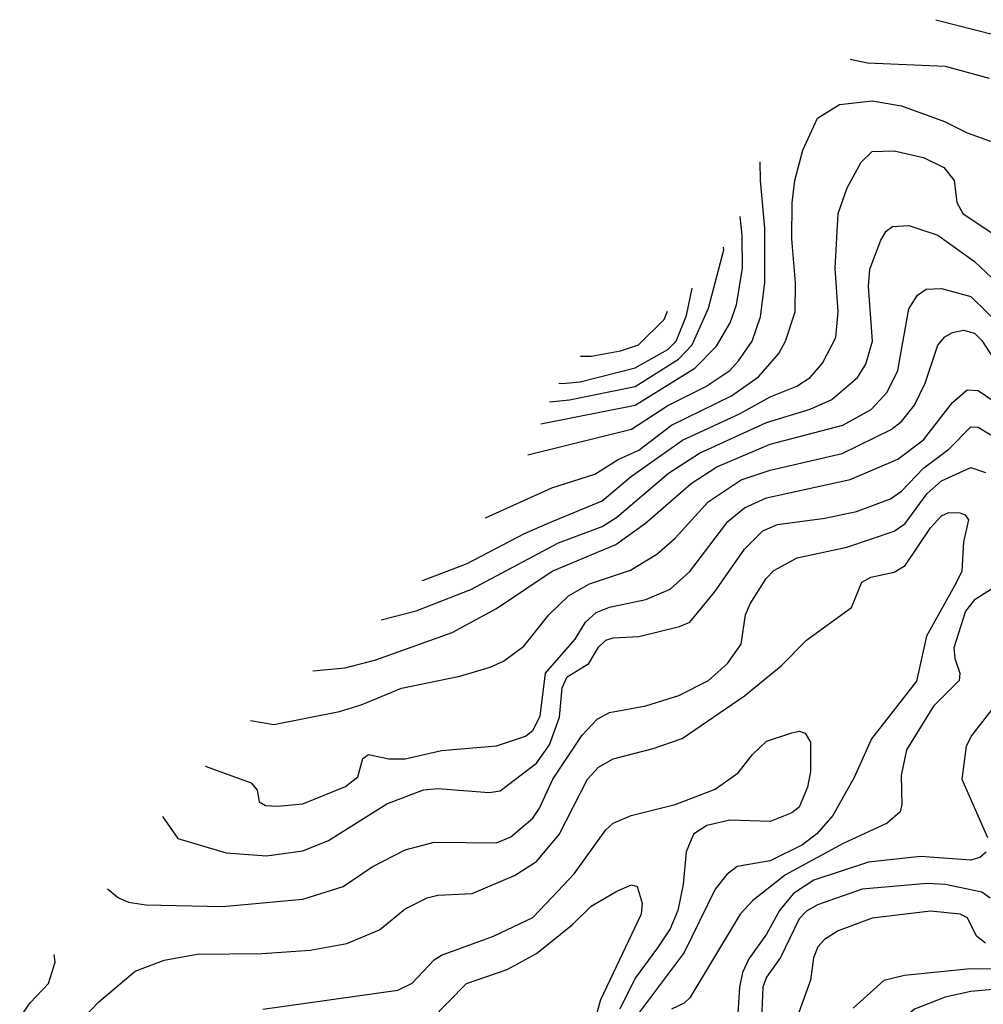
# Model space of a CAD drawing. Extents: x 997028 to 1115134, y 536408 to 618974.
# Tile 316 of 473: x 1024549 to 1027189, y 608388 to 611086. Entities that reach past the tile are written whole.
import ezdxf

# ---------------------------------------------------------------- set-up
doc = ezdxf.new("R2010")
doc.units = 0

msp = doc.modelspace()

# ---------------------------------------------------------------- linework, layer by layer
at = {"layer": '0CON10XD'}
for points in [[(1027059, 611085.9), (1027275, 611030.8)], [(1026824.7, 610978.1), (1026872.4, 610967.6), (1027085, 610958.2), (1027205, 610926)], [(1025825.4, 609721.1), (1026006.8, 609803.2), (1026125, 609841), (1026188.9, 609881.1), (1026245, 609906.6), (1026335, 609975.1), (1026499.7, 610055), (1026573, 610107), (1026628.7, 610171.3), (1026647.4, 610205), (1026674.2, 610285), (1026674.8, 610365), (1026664.4, 610485.6), (1026665.7, 610584.3), (1026673.2, 610645), (1026695, 610728.8), (1026735, 610815.8), (1026795, 610853.9), (1026885, 610863.7), (1026965, 610850), (1027083.1, 610806.9), (1027145, 610775.5), (1027219.3, 610749.3)], [(1025650.6, 609548.8), (1025655, 609549.8), (1025775, 609595.6), (1025931.8, 609678.2), (1026001.6, 609708.4), (1026145, 609767.6), (1026224.9, 609835.1), (1026365, 609933.7), (1026523, 610007), (1026605, 610052), (1026678.2, 610081.8), (1026714.6, 610105), (1026748.2, 610145), (1026785.3, 610214.7), (1026791.8, 610285), (1026783.1, 610405), (1026791.8, 610555), (1026815.9, 610625), (1026854.8, 610695.2), (1026885, 610724.6), (1026945, 610726.5), (1027025, 610707.9), (1027080.8, 610680.8), (1027109.3, 610645), (1027116.8, 610585), (1027133.1, 610555), (1027255, 610473.2)], [(1025941.5, 609893.9), (1025945, 609894.2), (1026225, 609963.8), (1026325, 610029.1), (1026429.1, 610080.9), (1026494.7, 610125), (1026518.5, 610151.5), (1026555.6, 610205), (1026578.6, 610271.4), (1026590.3, 610365), (1026590.2, 610515), (1026578.4, 610645), (1026577.6, 610696.4)], [(1025976.8, 609978.8), (1026235, 610029.9), (1026399.2, 610130.8), (1026458.6, 610191.4), (1026495.6, 610255), (1026513.3, 610305), (1026529.1, 610405), (1026528.6, 610495), (1026522.6, 610546.3)], [(1025539.8, 609441.2), (1025635, 609466.5), (1025785, 609524.1), (1026025, 609652.5), (1026145, 609697.1), (1026185, 609723), (1026326.6, 609843.4), (1026411.5, 609898.5), (1026595, 609981.7), (1026715, 610018.7), (1026773.8, 610045), (1026844.7, 610105), (1026867.7, 610142.3), (1026885.7, 610205), (1026874.3, 610355), (1026878, 610402), (1026908.1, 610481.9), (1026923.2, 610506.8), (1026940.7, 610519.3), (1026985, 610522), (1027065, 610495.8), (1027165, 610423.5), (1027245, 610348.8)], [(1026000.3, 610039.1), (1026055, 610044.4), (1026235, 610080.4), (1026354.1, 610155.9), (1026391.7, 610195), (1026436.2, 610295), (1026478.5, 610455), (1026477.7, 610463)], [(1025352.1, 609301.5), (1025440.4, 609309.6), (1025525, 609332.2), (1025733.5, 609406.5), (1025855, 609472.5), (1026008.2, 609575), (1026182, 609648), (1026263.8, 609706.2), (1026388.9, 609815), (1026459.4, 609860.6), (1026605, 609923.2), (1026804.5, 609975), (1026882.2, 610017.8), (1026925.7, 610065), (1026954.8, 610125), (1026985, 610294), (1027009.3, 610330.7), (1027032.9, 610347.1), (1027075, 610349.1), (1027155, 610327.6), (1027245, 610239.5)], [(1026026.5, 610089.6), (1026035, 610089.2), (1026085, 610093.9), (1026235, 610131.9), (1026325, 610182.3), (1026347.4, 610205), (1026376.3, 610275), (1026391.4, 610350.1)], [(1026085.8, 610163.7), (1026115, 610163.7), (1026195, 610178.3), (1026244.6, 610195), (1026315, 610264.6), (1026323.8, 610287.1)], [(1025181.5, 609165.3), (1025245, 609154.6), (1025425, 609190), (1025485, 609208.2), (1025595, 609254.1), (1025755, 609286.7), (1025838.1, 609311.9), (1025875, 609328.2), (1025930.7, 609369.3), (1025998.5, 609455), (1026052.7, 609507.3), (1026110.1, 609539.9), (1026222.6, 609577.4), (1026295, 609621.2), (1026345, 609665.3), (1026435.6, 609764.4), (1026525.5, 609825), (1026605, 609851.1), (1026802.5, 609897.5), (1026937.1, 609962.9), (1026965, 609985.3), (1027000.8, 610029.2), (1027030.4, 610089.6), (1027065, 610194.4), (1027083.5, 610216.5), (1027105, 610228.4), (1027135.3, 610234.7), (1027165, 610226.7), (1027185, 610206.9), (1027217.5, 610157.5)], [(1025057.5, 609040.2), (1025183.3, 608995), (1025200, 608975), (1025205, 608942.5), (1025222.9, 608932.9), (1025255, 608930.6), (1025325, 608937.3), (1025441.9, 608985), (1025475, 609010.8), (1025488.8, 609061.2), (1025505, 609072.5), (1025560.7, 609060.7), (1025605, 609060.3), (1025705, 609083.2), (1025855, 609096), (1025935, 609122.4), (1025955, 609138), (1025975, 609177.3), (1025990.1, 609295), (1026071.4, 609388.6), (1026098.9, 609435), (1026128.6, 609461.4), (1026165, 609476.4), (1026265, 609497.4), (1026331.1, 609525), (1026385, 609573.9), (1026489.6, 609710.4), (1026535, 609748), (1026595, 609775.6), (1026824.2, 609825.8), (1026955, 609882), (1027025.8, 609935), (1027105, 610036.7), (1027145, 610071.2), (1027175, 610069.7), (1027260.9, 610010.9)], [(1024940.3, 608902.1), (1024981.8, 608841.8), (1025115, 608802.7), (1025225, 608794.7), (1025325, 608808.7), (1025395, 608836.8), (1025555, 608937.4), (1025655, 608975.3), (1025695, 608978.9), (1025835, 608968.7), (1025865, 608973.1), (1025965, 609048.3), (1026001, 609099), (1026028.1, 609175), (1026035.6, 609255), (1026049.2, 609285), (1026108, 609322), (1026135, 609366.8), (1026155, 609385.8), (1026175, 609392.1), (1026245, 609395.3), (1026357.2, 609422.8), (1026384.7, 609435.3), (1026452.6, 609517.4), (1026534.6, 609635.4), (1026585, 609685.7), (1026625, 609702.2), (1026755, 609719.8), (1026841.5, 609738.5), (1026935, 609772.9), (1026965, 609793.8), (1027025, 609857.3), (1027095, 609908.8), (1027155, 609970), (1027175, 609969), (1027235, 609932.5)], [(1024789.1, 608703.9), (1024819.8, 608679.8), (1024847.4, 608667.4), (1024895, 608660.5), (1025105, 608656.2), (1025325, 608676), (1025435, 608710.4), (1025515, 608764.5), (1025605, 608810.9), (1025685, 608832.1), (1025855, 608830.3), (1025895, 608846.7), (1025955, 608898.2), (1025973.2, 608925), (1026009.8, 609005), (1026089.7, 609125), (1026131.1, 609168.9), (1026165, 609187.2), (1026265, 609205.8), (1026355, 609233.8), (1026436.2, 609275), (1026488.2, 609321.8), (1026525.4, 609375), (1026538, 609455), (1026550.7, 609485), (1026594, 609555), (1026615, 609576.2), (1026679, 609611), (1026815, 609640.7), (1026945, 609684.8), (1026975, 609705.7), (1027035, 609787.4), (1027075, 609822.4), (1027155, 609858.8), (1027195, 609844.7)], [(1024661.2, 608285), (1024765.5, 608395), (1024865, 608478.8), (1024945, 608508.7), (1025035, 608525.3), (1025213.1, 608526.9), (1025345, 608536.2), (1025445, 608554.6), (1025535, 608591.8), (1025605, 608649.6), (1025665, 608679.3), (1025695, 608686.7), (1025788.5, 608691.5), (1025905, 608740.8), (1025965, 608779.3), (1026027.1, 608852.9), (1026105, 609004.5), (1026135, 609037.8), (1026175, 609060.3), (1026285, 609088.7), (1026363.7, 609116.3), (1026535, 609233.4), (1026635.6, 609315), (1026705, 609385.5), (1026828, 609475), (1026856, 609545), (1026881.5, 609558.5), (1026945, 609572.1), (1026975, 609590), (1027045, 609693.9), (1027075, 609726.7), (1027095, 609735.3), (1027124.5, 609734.5), (1027139.1, 609729.1), (1027148.6, 609715), (1027135.4, 609655), (1027130.6, 609575), (1027115, 609542.7), (1027033.2, 609396.8), (1027006.6, 609273.4), (1026882.9, 609115), (1026835, 609009.2), (1026776.8, 608905), (1026732.9, 608855), (1026693.5, 608825), (1026605, 608781.2), (1026515, 608765.3), (1026486.7, 608743.3), (1026455, 608703.6), (1026369.7, 608530.3), (1026246.6, 608365)], [(1027211.3, 609525), (1027164.2, 609495), (1027140.5, 609465), (1027108.6, 609365), (1027110.8, 609335), (1027124.7, 609295), (1027123.2, 609275), (1027053.2, 609205), (1026978.7, 609085), (1026964.1, 609015), (1026966.4, 608935), (1026961.5, 608915), (1026925.7, 608884.3), (1026805, 608828.1), (1026646.9, 608743.1), (1026557.9, 608672.1), (1026523.1, 608635), (1026384.8, 608405.3), (1026369.3, 608390.7), (1026334.6, 608375)], [(1027248.5, 609241.5), (1027158.2, 609125), (1027142.1, 609095), (1027130, 609005), (1027200.9, 608845)], [(1025215.3, 608374.7), (1025585, 608426.9), (1025623.9, 608446.1), (1025685, 608509.5), (1025705, 608522.9), (1025847.1, 608575), (1025955, 608625.3), (1026008.3, 608681.7), (1026068.4, 608745), (1026155, 608865.6), (1026175, 608884.4), (1026224.6, 608905.4), (1026345, 608935.6), (1026455, 608977.5), (1026517.6, 609022.4), (1026557.2, 609072.8), (1026595, 609109.2), (1026665, 609132), (1026685, 609136), (1026701.2, 609131.2), (1026715.8, 609105.8), (1026715.4, 609025.4), (1026707.1, 608982.9), (1026685, 608928.1), (1026665, 608912.9), (1026605, 608888.5), (1026495, 608892.9), (1026431.7, 608878.3), (1026395.5, 608854.5), (1026374.7, 608805.3), (1026366.6, 608716.6), (1026352.7, 608645), (1026331.2, 608595), (1026297, 608543), (1026235, 608459.4), (1026193, 608375)], [(1027197.1, 608805), (1027180, 608790), (1027155, 608782.6), (1027016.8, 608793.2), (1026875, 608777.8), (1026725, 608728.1), (1026668.8, 608691.2), (1026630.8, 608645), (1026595, 608580), (1026547.1, 608512.9), (1026529.8, 608475), (1026521.2, 608435), (1026515, 608334.2)], [(1025675, 608344.6), (1025772.9, 608445), (1025885, 608483.6), (1025965, 608527.5), (1026063.8, 608606.2), (1026115, 608657.1), (1026185, 608697.5), (1026225, 608715.6), (1026241.1, 608711.1), (1026254.6, 608665), (1026252, 608635), (1026140.2, 608399.8), (1026114, 608306)], [(1027208.5, 608678.5), (1027185.5, 608695.5), (1027085, 608715.9), (1027035, 608718.8), (1026856.9, 608703.1), (1026735, 608660.2), (1026705, 608643), (1026685, 608622.4), (1026633.9, 608516.1), (1026595, 608462), (1026584.8, 608435), (1026580.8, 608325)], [(1027195.6, 608555), (1027170.9, 608575), (1027145.6, 608625), (1027126.2, 608635), (1027045, 608643.3), (1026885, 608623.7), (1026791.2, 608588.8), (1026754.4, 608565.6), (1026736.2, 608545), (1026724, 608515), (1026715.9, 608454.1), (1026683.4, 608365)], [(1024549, 608351), (1024577.9, 608392.1), (1024627.5, 608445), (1024646.6, 608503.4), (1024643.2, 608523.2), (1024642.1, 608524.7)], [(1027255, 608483.8), (1027154.6, 608485.4), (1026973.1, 608466.9), (1026916.5, 608453.5), (1026833, 608377)], [(1027225, 608429.1), (1027155, 608422.7), (1027085, 608407.5), (1027000.9, 608375), (1026976.9, 608355), (1026966.1, 608335), (1026956.6, 608295), (1026956.9, 608265), (1026980.7, 608185), (1027008.6, 608135), (1027048.9, 608085), (1027165, 607974.7), (1027187.9, 607945), (1027206.1, 607895)]]:
    msp.add_lwpolyline(points, dxfattribs=at)

doc.saveas('drawing.dxf')
